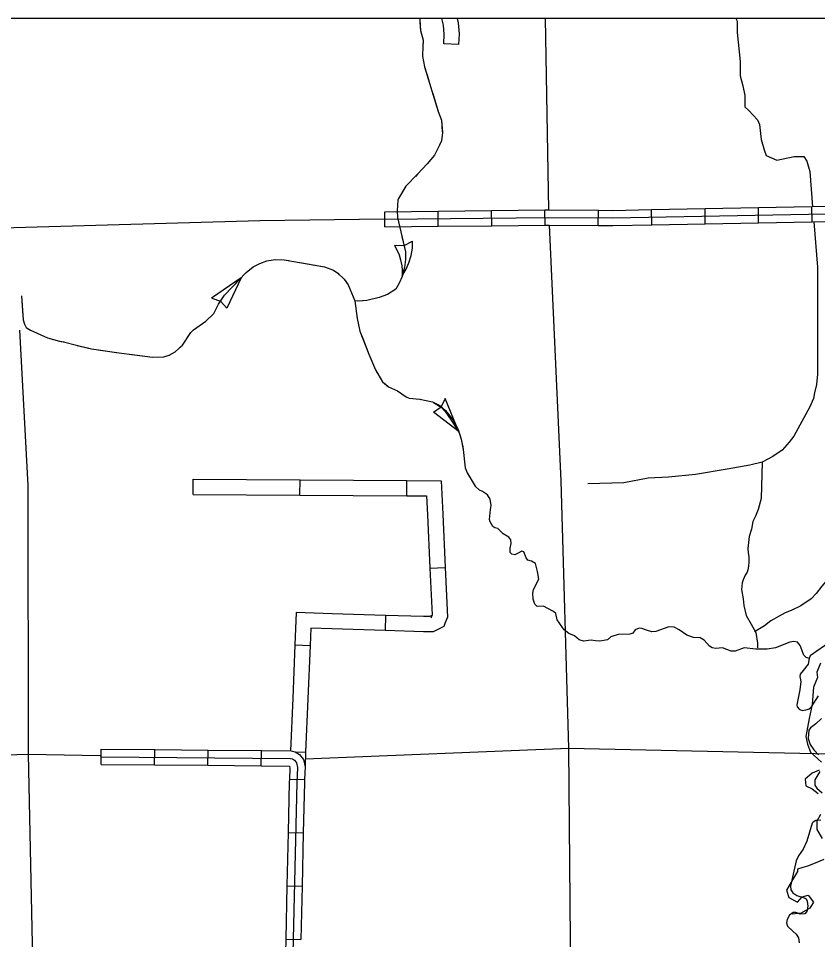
# Model space of a CAD drawing. Extents: x 1084508 to 1142749, y 1057638 to 1093403.
# Drawn here: x 1102314 to 1104795, y 1090543 to 1093403 of the extents above; entities that cross this region are included whole.
import ezdxf

# ---------------------------------------------------------------- set-up
doc = ezdxf.new("R2010")
doc.units = 0
for name, color, linetype in [('DSN_DRFT_Named-Boundary', 7, 'Continuous'), ('Level 32', 7, 'Continuous'), ('Level 35', 7, 'Continuous'), ('Level 43', 7, 'Continuous'), ('Level 45', 7, 'Continuous'), ('Level 5', 7, 'Continuous')]:
    doc.layers.add(name, color=color, linetype=linetype)

msp = doc.modelspace()

# ---------------------------------------------------------------- linework, layer by layer
at = {"layer": 'DSN_DRFT_Named-Boundary'}
msp.add_lwpolyline([(1084507.9, 1057640), (1142749.2, 1057640), (1142749.2, 1093403.4), (1084507.9, 1093403.4)], close=True, dxfattribs=at)
at = {"layer": 'Level 32'}
for p, q in [((1103451.7, 1092756), (1103451.2, 1092803)), ((1103617.4, 1092757.8), (1103616.9, 1092804.9)), ((1103783.1, 1092759.7), (1103782.6, 1092806.8)), ((1103948.8, 1092761.5), (1103948.3, 1092808.6)), ((1104114.1, 1092760.6), (1104114.5, 1092807.6)), ((1104280.4, 1092762.5), (1104279.6, 1092809.6)), ((1104446.1, 1092765.6), (1104445.3, 1092812.6)), ((1104611.8, 1092768.6), (1104611, 1092815.7)), ((1104777.6, 1092771.7), (1104776.7, 1092818.8)), ((1102571, 1091086.8), (1102571.4, 1091133.9)), ((1102736.7, 1091085.3), (1102737.1, 1091132.4)), ((1102902.4, 1091083.8), (1102902.8, 1091130.9)), ((1103068.1, 1091082.3), (1103068.5, 1091129.4)), ((1103155.3, 1091040.9), (1103202.4, 1091039.4)), ((1103151.4, 1090875), (1103198.5, 1090873.9)), ((1103147.6, 1090709.3), (1103194.6, 1090708.2)), ((1103143.8, 1090543.6), (1103190.8, 1090542.6))]:
    msp.add_line(p, q, dxfattribs=at)
for points in [[(1103451.4, 1092779.5), (1103961, 1092785.2), (1104159.5, 1092783.8), (1105042.6, 1092800.2), (1105214.3, 1092800.8), (1105352.4, 1092805.1), (1106354.4, 1092825.1), (1106372.5, 1092827.4), (1106395.5, 1092835.6), (1106416.7, 1092840.5), (1106442.9, 1092840.9), (1106471.2, 1092830.2), (1106482.8, 1092827.4), (1107291.1, 1092851.9)], [(1103451.2, 1092803), (1103616.9, 1092804.9)], [(1103616.9, 1092804.9), (1103782.6, 1092806.8)], [(1103782.6, 1092806.8), (1103948.3, 1092808.6)], [(1103948.3, 1092808.6), (1103961, 1092808.8), (1104114.5, 1092807.6)], [(1104114.5, 1092807.6), (1104159.4, 1092807.3), (1104279.6, 1092809.6)], [(1104279.6, 1092809.6), (1104445.3, 1092812.6)], [(1104445.3, 1092812.6), (1104611, 1092815.7)], [(1104611, 1092815.7), (1104776.7, 1092818.8)], [(1104776.7, 1092818.8), (1104942.4, 1092821.9)], [(1104611.8, 1092768.6), (1104777.6, 1092771.7)], [(1104777.6, 1092771.7), (1104943.3, 1092774.8)], [(1103451.7, 1092756), (1103617.4, 1092757.8)], [(1103617.4, 1092757.8), (1103783.1, 1092759.7)], [(1103783.1, 1092759.7), (1103948.8, 1092761.5)], [(1103948.8, 1092761.5), (1103961.1, 1092761.7), (1104114.1, 1092760.6)], [(1104114.1, 1092760.6), (1104159.7, 1092760.2), (1104280.4, 1092762.5)], [(1104280.4, 1092762.5), (1104446.1, 1092765.6)], [(1104446.1, 1092765.6), (1104611.8, 1092768.6)], [(1102571.2, 1091110.3), (1103158.3, 1091105), (1103164.4, 1091103.7), (1103170.8, 1091099.5), (1103177.1, 1091091.6), (1103180.1, 1091077.2), (1103178.5, 1091030.6)], [(1102571.4, 1091133.9), (1102737.1, 1091132.4)], [(1102737.1, 1091132.4), (1102902.8, 1091130.9)], [(1102902.8, 1091130.9), (1103068.5, 1091129.4)], [(1103068.5, 1091129.4), (1103161, 1091128.5), (1103173.5, 1091125.8), (1103186.8, 1091117.2), (1103199.1, 1091101.8), (1103203.7, 1091079.2), (1103202.4, 1091039.4)], [(1102571, 1091086.8), (1102736.7, 1091085.3)], [(1102736.7, 1091085.3), (1102902.4, 1091083.8)], [(1102902.4, 1091083.8), (1103068.1, 1091082.3)], [(1103068.1, 1091082.3), (1103155.1, 1091081.5), (1103155.2, 1091081.3), (1103156.4, 1091075.2), (1103155.3, 1091040.9)], [(1103178.5, 1091030.6), (1103158.1, 1090146.5), (1103164.2, 1089574.4), (1103162.5, 1089522.6), (1103158.1, 1089490.8), (1103139.2, 1089431.5)], [(1103155.3, 1091040.9), (1103155, 1091031.3), (1103151.4, 1090875)], [(1103202.4, 1091039.4), (1103202.1, 1091029.9), (1103198.5, 1090873.9)], [(1103151.4, 1090875), (1103147.6, 1090709.3)], [(1103198.5, 1090873.9), (1103194.6, 1090708.2)], [(1103147.6, 1090709.3), (1103143.8, 1090543.6)], [(1103194.6, 1090708.2), (1103190.8, 1090542.6)], [(1103143.8, 1090543.6), (1103139.9, 1090378)]]:
    msp.add_lwpolyline(points, dxfattribs=at)
at = {"layer": 'Level 35'}
for points in [[(1104540.9, 1093403.4), (1104544.9, 1093394.5), (1104544.9, 1093359.6), (1104554, 1093269.2), (1104554, 1093225.5), (1104563, 1093193.5), (1104569, 1093164.3), (1104569, 1093129.3), (1104581, 1093117.7), (1104608.1, 1093088.5), (1104614.1, 1093074), (1104620.1, 1093027.3), (1104629.1, 1092995.3), (1104635.1, 1092977.8), (1104668.2, 1092963.2), (1104722.2, 1092974.9), (1104752.3, 1092974.9), (1104761.3, 1092960.3), (1104770.3, 1092928.3), (1104779.2, 1092818.5)], [(1104783, 1092771.7), (1104794.4, 1092631), (1104794.4, 1092298.8), (1104791.4, 1092266.7), (1104785.4, 1092240.5), (1104782.4, 1092223), (1104770.3, 1092196.8), (1104720.5, 1092106.5), (1104706.8, 1092087.2), (1104684.4, 1092063), (1104656.1, 1092042.4), (1104623.1, 1092024.9), (1104584, 1092016.1), (1104513.6, 1092003.8), (1104415.7, 1091987), (1104331.6, 1091978.2), (1104268.5, 1091975.3), (1104193.3, 1091960.8), (1104082.1, 1091957.8)], [(1104623.1, 1092024.9), (1104619.8, 1091912.8), (1104610, 1091878.1), (1104602.3, 1091857.9), (1104593.4, 1091840.8), (1104590.1, 1091816.8), (1104582.8, 1091794.4), (1104578, 1091756.7), (1104579.4, 1091743.9), (1104581.8, 1091731.9), (1104581.8, 1091714.3), (1104580.1, 1091702), (1104578.7, 1091690.6), (1104576.6, 1091683.8), (1104569.6, 1091674.4), (1104563.6, 1091659.9), (1104560.3, 1091650.3), (1104558.7, 1091629.5), (1104563.6, 1091600.6), (1104565.3, 1091579.8), (1104573.5, 1091549.4), (1104588.4, 1091522.2), (1104603.3, 1091496.6), (1104608.2, 1091463), (1104608.2, 1091448.6)], [(1103922.3, 1091697.7), (1103918.9, 1091710.8), (1103906.4, 1091717.9), (1103895.8, 1091721.3), (1103889.8, 1091728.3), (1103882.5, 1091746.6), (1103876.8, 1091748.5), (1103863.5, 1091742), (1103854.5, 1091737.2), (1103845.9, 1091739.4), (1103840.7, 1091744.5), (1103840.1, 1091758.4), (1103843.9, 1091772.8), (1103842.2, 1091784), (1103836.4, 1091792.7), (1103818.4, 1091802.9), (1103802.2, 1091819.4), (1103793.1, 1091821.2), (1103786.3, 1091825.9), (1103778.2, 1091840.1), (1103776, 1091847.6), (1103779.5, 1091878), (1103781.2, 1091890.4), (1103778.3, 1091909.9), (1103769.7, 1091923.6), (1103754.8, 1091934.4), (1103745.2, 1091938.4), (1103732.1, 1091950.8)], [(1104241, 1091509.4), (1104228.7, 1091504.2), (1104220.8, 1091494.4), (1104211.5, 1091490.9), (1104176.2, 1091489.8), (1104152.6, 1091482.5), (1104142.9, 1091473), (1104118.8, 1091469), (1104105.8, 1091470.2), (1104091.9, 1091472.7), (1104068.1, 1091469), (1104054.4, 1091473.2), (1104040.6, 1091485.6), (1104022.9, 1091492.8), (1104008.3, 1091504.4), (1103986, 1091535.7), (1103982, 1091555.1), (1103974.8, 1091561.7), (1103957.1, 1091570.7), (1103943.9, 1091578.2), (1103924.1, 1091577.4), (1103917.2, 1091584.6), (1103911.5, 1091600.2), (1103910.7, 1091618.4), (1103913.4, 1091629.9), (1103929.1, 1091661.7), (1103925, 1091686.2), (1103922.3, 1091697.7)], [(1104846.1, 1091665.7), (1104820.5, 1091654.3), (1104807.7, 1091639.8), (1104790.7, 1091617.1), (1104774.7, 1091600.5), (1104742.7, 1091578.8), (1104712.8, 1091564.4), (1104693.6, 1091557.1), (1104675.5, 1091546.8), (1104649.9, 1091532.3), (1104629.7, 1091516.8), (1104598.8, 1091498.2)], [(1104768.4, 1091415.3), (1104758.8, 1091418.4), (1104752.2, 1091426.3), (1104740.3, 1091455.8), (1104732, 1091466.2), (1104721.2, 1091468.6), (1104709, 1091465.9), (1104663.7, 1091448.9), (1104638.4, 1091444.7), (1104603.1, 1091444.9), (1104567, 1091448.2), (1104539.4, 1091437.9), (1104526.2, 1091438.3), (1104499.9, 1091448.3), (1104478.5, 1091446.8), (1104467.1, 1091448.6), (1104459.4, 1091453.9), (1104442.9, 1091472.2), (1104430, 1091479.5), (1104409.1, 1091480.9), (1104388.7, 1091487.6), (1104365.3, 1091504.4), (1104349.8, 1091513.2), (1104332.8, 1091514.1), (1104292.7, 1091499.2), (1104280.5, 1091498.4), (1104263.3, 1091503.4), (1104248.9, 1091509.1), (1104241, 1091509.4)], [(1104837.4, 1091469.8), (1104772.2, 1091423.7), (1104768.4, 1091415.3), (1104766, 1091397.9), (1104749.8, 1091378.3), (1104740.5, 1091367.3), (1104739.5, 1091359.9), (1104742.8, 1091344.3), (1104740, 1091317.7), (1104730.2, 1091271.2), (1104731.7, 1091265.9), (1104738.1, 1091257.5), (1104748.6, 1091253.9), (1104762.3, 1091256.8), (1104768.5, 1091258.9), (1104776.1, 1091265.5), (1104797.1, 1091299.8)], [(1104804.1, 1091401), (1104792.1, 1091373.1), (1104794.5, 1091356.8), (1104782.5, 1091326.6), (1104777.7, 1091273.1), (1104768.1, 1091228.9), (1104758.5, 1091173.1), (1104763.3, 1091149.8), (1104772.9, 1091124.3), (1104806.5, 1091094)], [(1104806.6, 1091228.9), (1104789.3, 1091212.8)], [(1104789.3, 1091212.8), (1104772.5, 1091200.1), (1104767.4, 1091193.3), (1104765.3, 1091167.4), (1104771.8, 1091148.4), (1104783.2, 1091131.5), (1104797.7, 1091116)], [(1104799.3, 1091068.4), (1104777.7, 1091059.1), (1104756.1, 1091040.5), (1104758.5, 1091019.6), (1104777.7, 1091010.3), (1104796.9, 1090996.3)], [(1104802, 1091064.1), (1104786.4, 1091038.3), (1104786.4, 1091021.6), (1104792.1, 1091012.7), (1104809.3, 1090998)], [(1104804.4, 1090913.2), (1104789, 1090912.3), (1104781, 1090906.9), (1104778, 1090903.6), (1104761.7, 1090847.8), (1104750.4, 1090823.7), (1104735.5, 1090802.9), (1104728.6, 1090787.5), (1104721.1, 1090754.7), (1104711, 1090708.6), (1104711.8, 1090697.3), (1104718.2, 1090687.4), (1104730.1, 1090679.4)], [(1104804.1, 1090931.2), (1104792.1, 1090910.3), (1104792.1, 1090884.7), (1104808.9, 1090856.8)], [(1104813.7, 1090791.7), (1104782.5, 1090777.7), (1104763.3, 1090770.7), (1104748.9, 1090766.1), (1104732.2, 1090761.4), (1104732.2, 1090754.4), (1104720.2, 1090733.5), (1104698.6, 1090696.3), (1104705.8, 1090673), (1104732.2, 1090659.1), (1104746.5, 1090675.4), (1104765.7, 1090680), (1104782.5, 1090659.1), (1104770.5, 1090640.5), (1104744.1, 1090624.2), (1104715.4, 1090621.9)], [(1104730.1, 1090679.4), (1104752.8, 1090672.1), (1104758.9, 1090668.9), (1104762.7, 1090661.5), (1104764.3, 1090646.4), (1104761.4, 1090629.5), (1104754.8, 1090622.4), (1104741, 1090621.8), (1104727, 1090626.3), (1104719.4, 1090626.3), (1104707.4, 1090618.3), (1104699.8, 1090604.4), (1104698.6, 1090594.6), (1104700.9, 1090584.6), (1104717.4, 1090568.2), (1104728.4, 1090559.5), (1104736, 1090547.7), (1104737.6, 1090532.3)]]:
    msp.add_lwpolyline(points, dxfattribs=at)
at = {"layer": 'Level 43'}
for p, q in [((1103560.1, 1093403.4), (1103559.8, 1093397.8)), ((1103482.2, 1092699), (1103510.8, 1092697.8)), ((1103511.8, 1092698.5), (1103537.2, 1092711.7)), ((1103005.1, 1092597.5), (1102913.8, 1092534.4)), ((1103005.1, 1092597.5), (1102960.7, 1092503.4)), ((1102914, 1092534.3), (1102941.2, 1092525.3)), ((1102960.6, 1092503.7), (1102941.5, 1092525.1)), ((1103638.7, 1092222.9), (1103626.6, 1092197)), ((1103681.5, 1092119.2), (1103638.5, 1092222.8)), ((1103681.7, 1092119), (1103602.5, 1092180.2)), ((1103602.8, 1092180.2), (1103626.3, 1092196.7))]:
    msp.add_line(p, q, dxfattribs=at)
for points in [[(1103560.1, 1093403.4), (1103559.8, 1093397.8), (1103561.4, 1093372)], [(1103559.8, 1093397.8), (1103561.8, 1093365.4), (1103570.5, 1093336.1), (1103569.7, 1093317.1), (1103568.5, 1093286.2), (1103574.2, 1093253.3), (1103617.4, 1093114.7), (1103626.9, 1093087.7), (1103630, 1093048.6), (1103627, 1093023.6), (1103621.3, 1093009.9), (1103605.3, 1092979), (1103583.1, 1092951.9), (1103552.6, 1092919.5), (1103516.8, 1092882.1), (1103493.6, 1092844.2), (1103491.6, 1092838.5)], [(1103570.3, 1093331.9), (1103569.7, 1093317.1), (1103568.5, 1093286.2), (1103574.2, 1093253.3), (1103587.6, 1093210.1)], [(1103600, 1093170.6), (1103617.4, 1093114.7), (1103626.9, 1093087.7), (1103629.9, 1093050.7)], [(1103621.6, 1093010.5), (1103621.3, 1093009.9), (1103605.3, 1092979), (1103583.1, 1092951.9), (1103552.6, 1092919.5), (1103546.2, 1092912.8)], [(1103517.6, 1092882.8), (1103516.8, 1092882.1), (1103493.6, 1092844.2), (1103491.6, 1092838.5), (1103490, 1092806.1), (1103490.1, 1092803.6)], [(1103491.6, 1092838.5), (1103490, 1092806.1), (1103491.3, 1092785.2), (1103515.2, 1092678.9), (1103516.1, 1092654.7), (1103512.7, 1092630), (1103504.8, 1092601.6), (1103496.2, 1092581.1), (1103485.2, 1092562.8), (1103459.8, 1092545.8), (1103434, 1092536.3), (1103395.3, 1092526.9), (1103367.7, 1092524.8), (1103358.5, 1092526)], [(1103504.6, 1092725.9), (1103515.2, 1092678.9), (1103515.7, 1092664.9)], [(1103481.8, 1092699.1), (1103496, 1092669.6), (1103500.6, 1092653.7), (1103504.7, 1092635), (1103505.7, 1092621.2), (1103505.5, 1092604.1), (1103518, 1092624.6), (1103525.8, 1092644.5), (1103532.9, 1092666.8), (1103537.2, 1092690.2), (1103537.2, 1092711.6)], [(1103515.7, 1092664.9), (1103516.1, 1092654.7), (1103512.7, 1092630), (1103505.4, 1092604)], [(1102404.8, 1092411.8), (1102441.2, 1092400.7), (1102458.6, 1092398.2), (1102490.5, 1092389.4), (1102541.4, 1092377.6), (1102634, 1092363.4), (1102730.2, 1092351.5), (1102765.3, 1092352.2), (1102781.7, 1092357.3), (1102800.8, 1092367.9), (1102823.2, 1092388.4), (1102849.7, 1092427.6), (1102857.5, 1092436.7), (1102896.3, 1092463), (1102920.3, 1092486.9), (1102935.2, 1092515.8), (1102953.3, 1092543.4), (1103020.7, 1092613.9), (1103043.3, 1092631.5), (1103063.9, 1092642.7), (1103085.3, 1092650.7), (1103112.2, 1092654.3), (1103139.1, 1092653.7), (1103264.7, 1092632.2), (1103292.2, 1092622), (1103305.6, 1092611.8), (1103324.9, 1092593.3), (1103337.3, 1092576.2), (1103358.5, 1092526)], [(1103035.5, 1092625.5), (1103043.3, 1092631.5), (1103063.9, 1092642.7), (1103085.3, 1092650.7), (1103091.3, 1092651.5)], [(1103091.3, 1092651.5), (1103112.2, 1092654.3), (1103139.1, 1092653.7), (1103153, 1092651.3)], [(1103193.9, 1092644.3), (1103264.7, 1092632.2), (1103292.2, 1092622), (1103305.6, 1092611.8), (1103310.1, 1092607.5)], [(1102927.7, 1092501.2), (1102935.2, 1092515.8), (1102953.3, 1092543.4), (1103005.1, 1092597.5)], [(1103337.2, 1092576.3), (1103337.3, 1092576.2), (1103358.5, 1092526), (1103365.5, 1092471.7), (1103368.6, 1092457.2)], [(1102323.9, 1092541.6), (1102328.6, 1092466.8), (1102332.6, 1092453.4), (1102338.7, 1092443.2), (1102351.3, 1092434.9), (1102404.8, 1092411.8)], [(1102323.9, 1092541.6), (1102327.8, 1092479.6)], [(1103487.6, 1092566.8), (1103485.2, 1092562.8), (1103459.8, 1092545.8), (1103434, 1092536.3), (1103395.3, 1092526.9), (1103373.5, 1092525.2)], [(1103358.5, 1092526), (1103365.5, 1092471.7), (1103374, 1092431.7), (1103401.8, 1092360.9), (1103422.8, 1092311.7), (1103444.7, 1092275), (1103463, 1092259.4), (1103491.2, 1092246.9)], [(1102816.2, 1092381.9), (1102823.2, 1092388.4), (1102849.7, 1092427.6), (1102857.5, 1092436.7), (1102896.3, 1092463), (1102902.4, 1092469.1)], [(1102341, 1092441.7), (1102351.3, 1092434.9), (1102404.8, 1092411.8), (1102441.2, 1092400.7), (1102456.6, 1092398.5)], [(1103379.7, 1092417.4), (1103401.8, 1092360.9), (1103422.8, 1092311.7), (1103428, 1092303)], [(1102496.7, 1092388), (1102541.4, 1092377.6), (1102618.9, 1092365.7)], [(1102659.9, 1092360.2), (1102730.2, 1092351.5), (1102765.3, 1092352.2), (1102781.7, 1092357.3), (1102782.8, 1092358)], [(1103451.4, 1092269.3), (1103463, 1092259.4), (1103491.2, 1092246.9), (1103517.2, 1092228.4), (1103527.1, 1092224.1), (1103560.4, 1092220.4), (1103562.4, 1092220)], [(1103491.2, 1092246.9), (1103517.2, 1092228.4), (1103527.1, 1092224.1), (1103560.4, 1092220.4), (1103599.8, 1092212.2), (1103621.7, 1092200.8), (1103639.9, 1092185.5), (1103663.5, 1092155.8), (1103678.9, 1092126.2), (1103688.9, 1092096.3), (1103695.1, 1092065), (1103701.2, 1092008), (1103707.1, 1091991.7), (1103732.1, 1091950.8)], [(1103602.7, 1092210.7), (1103626, 1092196.4), (1103638.4, 1092182.8), (1103657.8, 1092155.3), (1103677, 1092125.6), (1103681.4, 1092118.9)], [(1103692.4, 1092079), (1103695.1, 1092065), (1103700.2, 1092017.4)], [(1103700.2, 1092017.4), (1103701.2, 1092008), (1103707.1, 1091991.7), (1103713.3, 1091981.6)]]:
    msp.add_lwpolyline(points, dxfattribs=at)
at = {"layer": 'Level 45'}
for p, q in [((1103681.3, 1093322.4), (1103634.2, 1093324.8)), ((1102856.5, 1091924.9), (1102856.8, 1091972)), ((1103188, 1091923), (1103188.2, 1091970)), ((1103519.4, 1091921), (1103519.7, 1091968.1)), ((1103591.6, 1091696.1), (1103638.7, 1091698.2)), ((1103454, 1091549.5), (1103452.5, 1091502.4)), ((1103172.4, 1091457.8), (1103219.4, 1091455.8)), ((1103173.1, 1091126), (1103205.6, 1091124.7))]:
    msp.add_line(p, q, dxfattribs=at)
for points in [[(1103634.2, 1093324.8), (1103635.8, 1093354.5), (1103633.3, 1093382.2), (1103628.8, 1093403.4)], [(1103681.3, 1093322.4), (1103683, 1093355.4), (1103679.9, 1093389.2), (1103676.9, 1093403.4)], [(1102856.8, 1091972), (1103022.5, 1091971)], [(1103022.5, 1091971), (1103188.2, 1091970)], [(1103188.2, 1091970), (1103354, 1091969.1)], [(1103354, 1091969.1), (1103519.7, 1091968.1)], [(1103519.7, 1091968.1), (1103626.3, 1091967.5), (1103631.1, 1091863.8)], [(1102856.5, 1091924.9), (1103022.2, 1091923.9)], [(1103022.2, 1091923.9), (1103188, 1091923)], [(1103188, 1091923), (1103353.7, 1091922)], [(1103353.7, 1091922), (1103519.4, 1091921)], [(1103519.4, 1091921), (1103581.3, 1091920.7), (1103584, 1091861.6)], [(1103584, 1091861.6), (1103591.6, 1091696.1)], [(1103631.1, 1091863.8), (1103638.7, 1091698.2)], [(1103591.6, 1091696.1), (1103598.3, 1091551.6), (1103594.2, 1091541.1)], [(1103638.7, 1091698.2), (1103645.8, 1091543.8), (1103638.2, 1091524.2)], [(1103288.3, 1091554.7), (1103176.6, 1091558.2), (1103172.4, 1091457.8)], [(1103454, 1091549.5), (1103288.3, 1091554.7)], [(1103597.3, 1091549.2), (1103593.5, 1091547.3), (1103590.3, 1091545.7), (1103571.8, 1091545.7), (1103454, 1091549.5)], [(1103638.2, 1091524.2), (1103634.6, 1091514.9), (1103614.1, 1091504.9), (1103601.1, 1091498.7), (1103571.1, 1091498.7), (1103452.5, 1091502.4)], [(1103286.8, 1091507.7), (1103221.7, 1091509.7), (1103219.4, 1091455.8)], [(1103452.5, 1091502.4), (1103286.8, 1091507.7)], [(1103172.4, 1091457.8), (1103165.5, 1091292.2)], [(1103219.4, 1091455.8), (1103212.5, 1091290.2)], [(1103165.5, 1091292.2), (1103158.6, 1091128.5)], [(1103212.5, 1091290.2), (1103205.6, 1091124.7)], [(1103205.6, 1091124.7), (1103203.7, 1091079.1)]]:
    msp.add_lwpolyline(points, dxfattribs=at)
at = {"layer": 'Level 5'}
msp.add_line((1103960.6, 1092808.8), (1103950.3, 1093403.4), dxfattribs=at)
for points in [[(1103450, 1092779.5), (1103063.2, 1092775.1), (1102300.1, 1092753.5), (1101419.4, 1092743.3)], [(1104058.9, 1088640.2), (1104037.2, 1089465.9), (1104022.1, 1091136.7), (1103999.2, 1091967.6), (1103962.1, 1092761.8)], [(1102317.3, 1092434.9), (1102343.3, 1091952.8), (1102344.6, 1091118.5), (1102374.6, 1089694)], [(1101281.1, 1091086.9), (1102344.6, 1091118.5), (1102568.1, 1091114.3)], [(1103204.5, 1091103.7), (1104022.1, 1091136.7), (1105599.8, 1091102.4)]]:
    msp.add_lwpolyline(points, dxfattribs=at)

doc.saveas('drawing.dxf')
